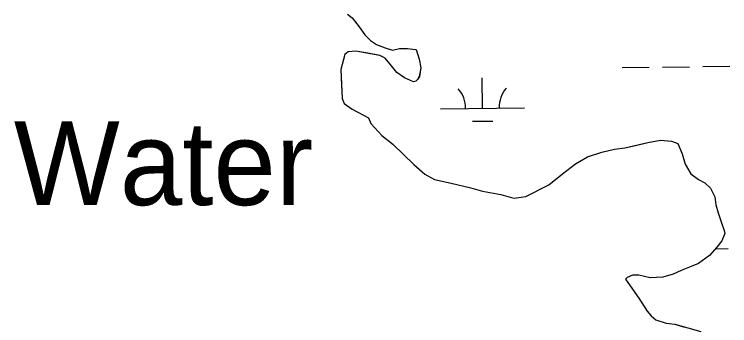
# Model space of a CAD drawing. Extents: x 3694830 to 3732949, y 415201 to 440970.
# Drawn here: x 3717691 to 3718543, y 437830 to 438201 of the extents above; entities that cross this region are included whole.
import ezdxf

# ---------------------------------------------------------------- set-up
doc = ezdxf.new("R2010")
doc.units = 0
for name, color, linetype in [('V-RIVR-IDEN', 7, 'Continuous'), ('V-TOPO-SHOR', 7, 'Continuous'), ('V-WETL-SWMP', 7, 'Continuous')]:
    doc.layers.add(name, color=color, linetype=linetype)

msp = doc.modelspace()

# ---------------------------------------------------------------- linework, layer by layer
at = {"layer": 'V-TOPO-SHOR'}
msp.add_lwpolyline([(3718087.32, 438200.65), (3718092.84, 438196.58), (3718101.16, 438185.67), (3718108.1, 438176.12), (3718115.02, 438169.32), (3718121.92, 438164.57), (3718132.25, 438160.54), (3718141.19, 438157.87), (3718149.4, 438160), (3718159.01, 438160.08), (3718168.62, 438158.78), (3718169.31, 438158.79), (3718172.83, 438147.15), (3718174.98, 438136.88), (3718173, 438126.57), (3718170.98, 438123.12), (3718168.93, 438121.05), (3718166.2, 438120.34), (3718155.18, 438125.05), (3718146.21, 438131.15), (3718139.97, 438139.34), (3718132.35, 438148.19), (3718126.14, 438151.57), (3718111.71, 438154.2), (3718097.29, 438156.82), (3718088.37, 438156.06), (3718084.29, 438152.6), (3718079.63, 438134.72), (3718080.47, 438116.2), (3718081.28, 438100.43), (3718083.39, 438094.27), (3718093.05, 438087.49), (3718112.35, 438077.36), (3718115.15, 438070.52), (3718128.3, 438056.22), (3718141.42, 438046.04), (3718166.32, 438021.54), (3718179.45, 438009.99), (3718191.17, 438003.91), (3718211.1, 437999.27), (3718234.47, 437993.98), (3718248.23, 437989.97), (3718270.22, 437986.03), (3718281.22, 437982.69), (3718286.03, 437981.36), (3718299.74, 437983.53), (3718327.07, 437997.48), (3718343.43, 438010.65), (3718359.11, 438022.44), (3718373.45, 438030.79), (3718390.55, 438036.42), (3718405.62, 438039.98), (3718417.96, 438041.45), (3718430.28, 438044.3), (3718445.35, 438047.85), (3718460.42, 438050.72), (3718473.46, 438049.46), (3718481.04, 438046.77), (3718485.94, 438034.47), (3718489.47, 438022.15), (3718496.43, 438010.54), (3718505.4, 438003.75), (3718512.98, 437999.7), (3718519.89, 437993.58), (3718524.78, 437983.33), (3718526.23, 437973.73), (3718529.05, 437964.15), (3718532.58, 437953.2), (3718536.09, 437942.94), (3718536.81, 437939.51), (3718533.45, 437930.57), (3718527.34, 437922.97), (3718518.5, 437913.29), (3718505.54, 437903.58), (3718496.65, 437900.08), (3718485.03, 437895.18), (3718475.46, 437890.98), (3718463.14, 437887.45), (3718448.05, 437886.64), (3718434.3, 437889.96), (3718426.75, 437889.9), (3718420.6, 437887.1), (3718418.56, 437885.03), (3718421.34, 437880.93), (3718434.52, 437862.52), (3718444.26, 437846.82), (3718449.11, 437841.37), (3718454.63, 437836.61), (3718467.02, 437832.6), (3718477.32, 437831.31), (3718489.01, 437827.97)], dxfattribs=at)
at = {"layer": 'V-WETL-SWMP'}
for p, q in [((3718087.32, 438200.65), (3718092.84, 438196.58)), ((3718092.84, 438196.58), (3718101.16, 438185.67)), ((3718101.16, 438185.67), (3718108.1, 438176.12)), ((3718108.1, 438176.12), (3718115.02, 438169.32)), ((3718115.02, 438169.32), (3718121.92, 438164.57)), ((3718121.92, 438164.57), (3718132.25, 438160.54)), ((3718088.37, 438156.06), (3718084.28, 438152.6)), ((3718097.29, 438156.82), (3718088.37, 438156.06)), ((3718126.14, 438151.57), (3718097.29, 438156.82)), ((3718132.25, 438160.54), (3718141.19, 438157.87)), ((3718141.19, 438157.87), (3718149.4, 438160)), ((3718149.4, 438160), (3718159.01, 438160.07)), ((3718159.01, 438160.07), (3718168.62, 438158.78)), ((3718168.62, 438158.78), (3718169.31, 438158.79)), ((3718169.31, 438158.79), (3718172.84, 438147.15)), ((3718084.28, 438152.6), (3718079.63, 438134.72)), ((3718132.35, 438148.19), (3718126.14, 438151.57)), ((3718139.97, 438139.33), (3718132.35, 438148.19)), ((3718172.84, 438147.15), (3718174.98, 438136.88)), ((3718146.21, 438131.15), (3718139.97, 438139.33)), ((3718174.98, 438136.88), (3718173.01, 438126.57)), ((3718414.68, 438137.18), (3718446.67, 438137.56)), ((3718462.67, 438137.76), (3718494.67, 438138.14)), ((3718510.67, 438138.33), (3718542.67, 438138.71)), ((3718079.63, 438134.72), (3718081.28, 438100.43)), ((3718155.18, 438125.05), (3718146.21, 438131.15)), ((3718166.2, 438120.34), (3718155.18, 438125.05)), ((3718168.93, 438121.05), (3718166.2, 438120.34)), ((3718170.98, 438123.12), (3718168.93, 438121.05)), ((3718173.01, 438126.57), (3718170.98, 438123.12)), ((3718248.18, 438088.76), (3718247.75, 438124.76)), ((3718081.28, 438100.43), (3718083.39, 438094.27)), ((3718083.39, 438094.27), (3718093.05, 438087.49)), ((3718093.05, 438087.49), (3718112.35, 438077.36)), ((3718198.18, 438088.17), (3718298.17, 438089.36)), ((3718112.35, 438077.36), (3718115.15, 438070.52)), ((3718115.15, 438070.52), (3718128.3, 438056.22)), ((3718236.36, 438073.19), (3718260.36, 438073.48)), ((3718128.3, 438056.22), (3718141.42, 438046.04)), ((3718445.35, 438047.85), (3718460.42, 438050.72)), ((3718460.42, 438050.72), (3718473.47, 438049.46)), ((3718141.42, 438046.04), (3718166.32, 438021.54)), ((3718417.96, 438041.45), (3718445.35, 438047.85)), ((3718473.47, 438049.46), (3718481.03, 438046.77)), ((3718481.03, 438046.77), (3718485.94, 438034.46)), ((3718373.45, 438030.79), (3718390.55, 438036.42)), ((3718390.55, 438036.42), (3718405.62, 438039.98)), ((3718405.62, 438039.98), (3718417.96, 438041.45)), ((3718485.94, 438034.46), (3718489.47, 438022.14)), ((3718359.11, 438022.44), (3718373.45, 438030.79)), ((3718166.32, 438021.54), (3718179.45, 438009.99)), ((3718343.43, 438010.65), (3718359.11, 438022.44)), ((3718489.47, 438022.14), (3718496.43, 438010.54)), ((3718179.45, 438009.99), (3718191.17, 438003.91)), ((3718327.07, 437997.48), (3718343.43, 438010.65)), ((3718496.43, 438010.54), (3718505.4, 438003.75)), ((3718191.17, 438003.91), (3718211.1, 437999.27)), ((3718505.4, 438003.75), (3718512.98, 437999.7)), ((3718512.98, 437999.7), (3718519.89, 437993.58)), ((3718211.1, 437999.27), (3718234.47, 437993.97)), ((3718234.47, 437993.97), (3718248.23, 437989.97)), ((3718299.74, 437983.53), (3718327.07, 437997.48)), ((3718519.89, 437993.58), (3718524.78, 437983.33)), ((3718248.23, 437989.97), (3718270.22, 437986.03)), ((3718270.22, 437986.03), (3718281.22, 437982.69)), ((3718281.22, 437982.69), (3718286.03, 437981.36)), ((3718286.03, 437981.36), (3718299.74, 437983.53)), ((3718524.78, 437983.33), (3718526.23, 437973.73)), ((3718526.23, 437973.73), (3718529.05, 437964.15)), ((3718529.05, 437964.15), (3718532.58, 437953.2)), ((3718532.58, 437953.2), (3718536.09, 437942.94)), ((3718536.09, 437942.94), (3718536.8, 437939.51)), ((3718536.8, 437939.51), (3718533.45, 437930.57)), ((3718527.34, 437922.97), (3718518.5, 437913.29)), ((3718533.45, 437930.57), (3718527.34, 437922.97)), ((3718525.76, 437921.25), (3718540.67, 437921.43)), ((3718518.5, 437913.29), (3718505.54, 437903.58)), ((3718496.65, 437900.08), (3718485.03, 437895.18)), ((3718505.54, 437903.58), (3718496.65, 437900.08)), ((3718426.75, 437889.9), (3718420.6, 437887.1)), ((3718434.3, 437889.96), (3718426.75, 437889.9)), ((3718448.05, 437886.64), (3718434.3, 437889.96)), ((3718475.46, 437890.98), (3718463.13, 437887.45)), ((3718485.03, 437895.18), (3718475.46, 437890.98)), ((3718420.6, 437887.1), (3718418.56, 437885.03)), ((3718418.56, 437885.03), (3718421.34, 437880.93)), ((3718421.34, 437880.93), (3718434.52, 437862.52)), ((3718463.13, 437887.45), (3718448.05, 437886.64)), ((3718434.52, 437862.52), (3718444.26, 437846.82)), ((3718444.26, 437846.82), (3718449.11, 437841.37)), ((3718449.11, 437841.37), (3718454.63, 437836.61)), ((3718454.63, 437836.61), (3718467.02, 437832.6)), ((3718467.02, 437832.6), (3718477.32, 437831.31)), ((3718477.32, 437831.31), (3718508.26, 437822.64))]:
    msp.add_line(p, q, dxfattribs=at)
for centre, start, end in [((3718192.93, 438088.58), 359.91153, 41.45519), ((3718303.41, 438089.9), 139.91153, 181.45519)]:
    msp.add_arc(centre, 35.25, start, end, dxfattribs=at)

# ---------------------------------------------------------------- texts
at = {"layer": 'V-RIVR-IDEN'}
msp.add_text('Water', height=100, dxfattribs=at).set_placement((3717690.01, 437973.28))

doc.saveas('drawing.dxf')
